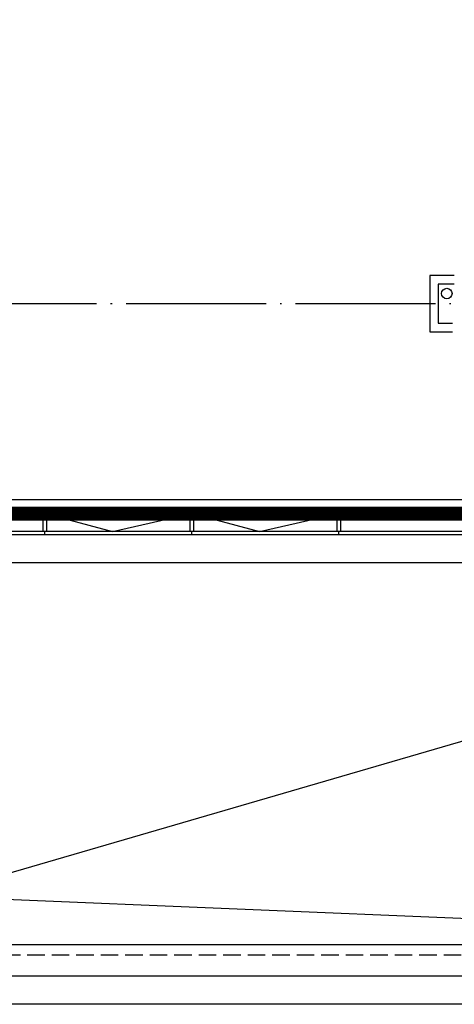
# Model space of a CAD drawing. Extents: x 797781 to 1255204, y 21234 to 1024248.
# Tile 361 of 656: x 973849 to 980058, y 365124 to 379177. Entities that reach past the tile are written whole.
import ezdxf

# ---------------------------------------------------------------- set-up
doc = ezdxf.new("R2010")
doc.units = 0
doc.header["$LTSCALE"] = 1000
doc.header["$MEASUREMENT"] = 0
for name, pattern in [('230303生产综合楼-平面图_t8$0$__DASH', [0.35, 0.25, -0.1]), ('230303生产综合楼-平面图_t8$0$DOTE', [2.42, 2, -0.2, 0.02, -0.2]), ('__DASH', [0.35, 0.25, -0.1])]:
    doc.linetypes.add(name, pattern=pattern)
for name, color, linetype in [('230303生产综合楼-平面图_t8$0$3T_WOOD', 21, 'Continuous'), ('230303生产综合楼-平面图_t8$0$CURTWALL', 4, 'Continuous'), ('230303生产综合楼-平面图_t8$0$DIM_SYMB', 3, 'Continuous'), ('230303生产综合楼-平面图_t8$0$DOTE', 1, '230303生产综合楼-平面图_t8$0$DOTE'), ('230303生产综合楼-平面图_t8$0$PUB_HATCH', 8, 'Continuous'), ('230303生产综合楼-平面图_t8$0$VPIPE-雨水', 4, 'Continuous'), ('230303生产综合楼-平面图_t8$0$水管', 4, 'Continuous'), ('230303生产综合楼-平面图_t8$0$看线', 115, 'Continuous')]:
    doc.layers.add(name, color=color, linetype=linetype)

# ---------------------------------------------------------------- blocks, each defined once
blk = doc.blocks.new('AQ3')
at = {"color": 6, "linetype": '__DASH', "ltscale": 4, "const_width": 200}
blk.add_lwpolyline([(1180371, 357818), (1180371, 354818), (1150569, 354818)], dxfattribs=at)
blk = doc.blocks.new('230303生产综合楼-平面图_t8$0$3-XHS')
at = {"layer": '230303生产综合楼-平面图_t8$0$VPIPE-雨水'}
blk.add_circle((1149361, 161507.4), 75, dxfattribs=at)
blk = doc.blocks.new('230303生产综合楼-平面图_t8$0$3WLGJ')
at = {"layer": '230303生产综合楼-平面图_t8$0$3T_WOOD'}
for points in [[(1097591, 172272), (1097541, 172272), (1097541, 172522), (1097591, 172522)], [(1099691, 172272), (1099641, 172272), (1099641, 172522), (1099691, 172522)], [(1101791, 172272), (1101741, 172272), (1101741, 172522), (1101791, 172522)]]:
    blk.add_lwpolyline(points, close=True, dxfattribs=at)
for points in [[(1097566, 172222), (1097566, 172272)], [(1099666, 172222), (1099666, 172272)], [(1101766, 172222), (1101766, 172272)]]:
    blk.add_lwpolyline(points, dxfattribs=at)

msp = doc.modelspace()

# ---------------------------------------------------------------- linework, layer by layer
at = {"layer": '230303生产综合楼-平面图_t8$0$CURTWALL'}
for points in [[(925908, 371824.2), (921708, 371824.2), (895858, 374504.1), (895858, 397907.4), (921708, 395224.2), (989558, 395224.2), (989558, 371824.2), (959455.5, 371824.2)], [(925908, 371874.2), (921710.6, 371874.2), (895908, 374549.2), (895908, 397852), (921705.4, 395174.2), (989508, 395174.2), (989508, 371874.2), (959455.5, 371874.2)], [(925908, 372124.2), (921723.5, 372124.2), (896158, 374774.6), (896158, 397574.7), (921692.5, 394924.2), (989258, 394924.2), (989258, 372124.2), (959455.5, 372124.2)], [(989108, 371824.2), (989108, 365974.2), (921731.3, 365974.2), (896308, 368609.9), (896308, 374457.5)], [(989558, 371424.2), (989558, 365524.2), (921708, 365524.2), (895858, 368204.1), (895858, 374101.9)], [(974233, 372124.2), (975174.8, 371874.2), (976283, 372124.2)], [(976333, 372124.2), (977274.8, 371874.2), (978383, 372124.2)]]:
    msp.add_lwpolyline(points, dxfattribs=at)
at = {"layer": '230303生产综合楼-平面图_t8$0$DIM_SYMB'}
msp.add_lwpolyline([(982271.9, 367326.6, 0, 0, 0), (979634.1, 367326.6, 80, 0, 0), (979334.1, 367326.6, 0, 0, 0)], format="xyseb", dxfattribs=at)
at = {"layer": '230303生产综合楼-平面图_t8$0$DOTE'}
msp.add_line((895508, 375124.2), (989908, 375124.2), dxfattribs=at)
at = {"layer": '230303生产综合楼-平面图_t8$0$PUB_HATCH', "color": 8}
for points in [[(989058, 378924.2), (989058, 372324.2), (959455.5, 372324.2)], [(989058, 374874.2), (989058, 372324.2), (959508, 372324.2), (959508, 372124.2)]]:
    msp.add_lwpolyline(points, dxfattribs=at)
at = {"layer": '230303生产综合楼-平面图_t8$0$水管'}
for q in [(988908, 371424.2), (989108, 365974.2)]:
    msp.add_line((972583, 366670.6), q, dxfattribs=at)
for points in [[(980058, 375524.2), (979708, 375524.2), (979708, 374724.2), (980032.4, 374724.2)], [(980058, 375404.2), (979828, 375404.2), (979828, 374844.2), (980032.4, 374844.2)]]:
    msp.add_lwpolyline(points, dxfattribs=at)
at = {"layer": '230303生产综合楼-平面图_t8$0$看线'}
msp.add_lwpolyline([(895458, 398351.7), (921394.7, 395624.2), (989958, 395624.2), (989958, 371424.2), (921321.3, 371424.2), (895458, 374144)], close=True, dxfattribs=at)
at = {"layer": '230303生产综合楼-平面图_t8$0$看线', "linetype": '230303生产综合楼-平面图_t8$0$__DASH'}
msp.add_lwpolyline([(989258, 371824.2), (989258, 365824.2), (921723.5, 365824.2), (896158, 368474.6), (896158, 374473)], dxfattribs=at)
at = {"layer": '230303生产综合楼-平面图_t8$0$看线'}
msp.add_lwpolyline([(989958, 371424.2), (989958, 365124.2), (921321.3, 365124.2), (895458, 367844), (895458, 374144)], dxfattribs=at)

# ---------------------------------------------------------------- block references
for name, p in [('230303生产综合楼-平面图_t8$0$3WLGJ', (-123358.3, 199602.3)), ('AQ3', (-191113.3, 17306.7)), ('230303生产综合楼-平面图_t8$0$3-XHS', (-169410.3, 213760.7))]:
    msp.add_blockref(name, p)

doc.saveas('drawing.dxf')
